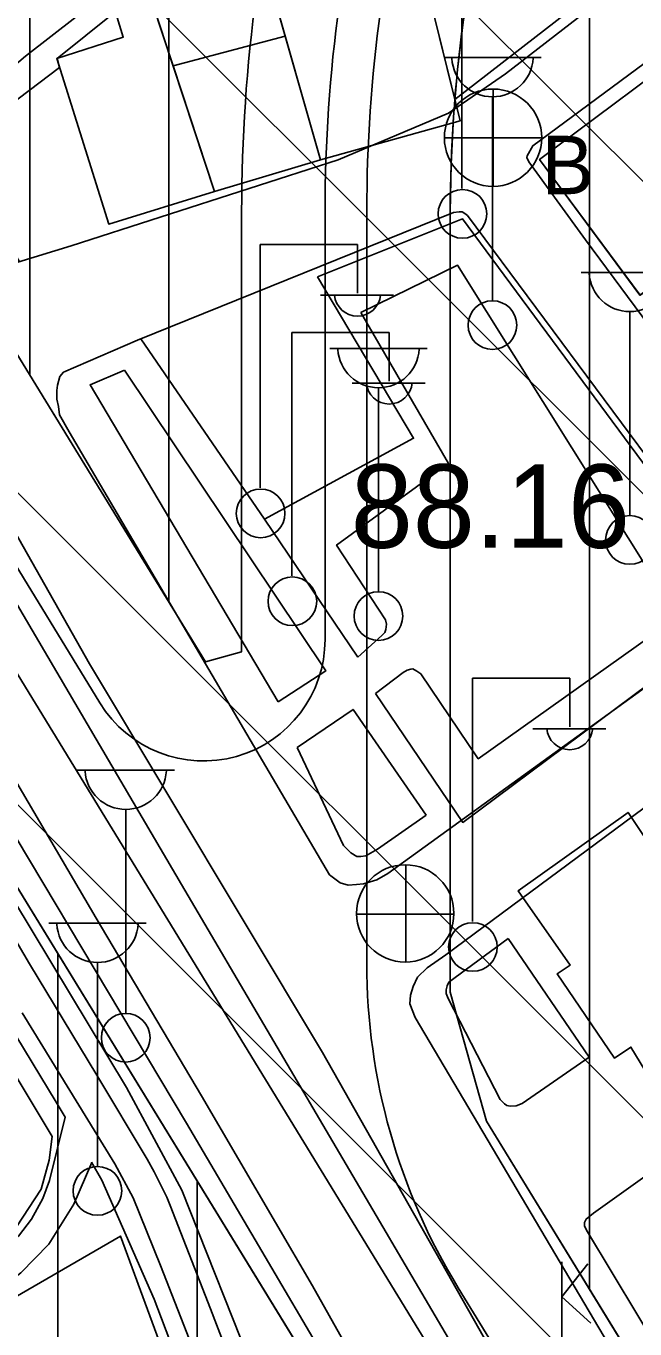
# Model space of a CAD drawing. Extents: x 417995 to 421451, y 4454518 to 4458015.
# Drawn here: x 420898.3 to 420942.1, y 4457587.2 to 4457680.9 of the extents above; entities that cross this region are included whole.
import ezdxf

# ---------------------------------------------------------------- set-up
doc = ezdxf.new("R2010")
doc.units = 0
for name, color, linetype in [('ADAKENARI', 7, 'Continuous'), ('B_Betonzemin', 7, 'Continuous'), ('B_Mesken', 7, 'Continuous'), ('KALDIRIM', 7, 'Continuous'), ('O_Park_Bahce', 7, 'Continuous'), ('PL_KON_MEV_250', 7, 'Continuous'), ('S_Cad_Sok_Lambasi', 7, 'Continuous'), ('S_Elektrik_Diregi', 7, 'Continuous'), ('S_Kara_Demy_Trafik_Sinyal', 7, 'Continuous'), ('S_Rogar_Kapagi', 7, 'Continuous'), ('S_Rogar_Kapagi_Buski', 7, 'Continuous'), ('Sinir_Duvar_tek_tarafa_ait', 7, 'Continuous'), ('Sinir_Tel_bir_taraf', 7, 'Continuous'), ('SN_TR_SIVILASMA', 7, 'Continuous'), ('TR_ORTAYOGUNKONUT', 7, 'Continuous'), ('Y_Kot_Noktasi', 7, 'Continuous'), ('Yol_Kaldirim_kenari_bordurtasi', 7, 'Continuous'), ('Yol_Kos_Yur_Parkuru', 7, 'Continuous'), ('Yol_Sose', 7, 'Continuous')]:
    doc.layers.add(name, color=color, linetype=linetype)

msp = doc.modelspace()

# ---------------------------------------------------------------- linework, layer by layer
at = {"layer": 'ADAKENARI'}
for p, q in [((420798.625, 4457780.776), (420925.782, 4457573.076)), ((420911.206, 4457635.189), (420822.228, 4457780.526)), ((420913.817, 4457667.572), (420913.817, 4457635.925)), ((420928.817, 4457611.424), (420928.817, 4457667.572)), ((420913.817, 4457635.925), (420911.206, 4457635.189)), ((420931.427, 4457602.159), (420928.817, 4457611.424)), ((420944.522, 4457580.771), (420931.427, 4457602.159))]:
    msp.add_line(p, q, dxfattribs=at)
for radius in [115.72, 100.72]:
    msp.add_arc((421029.536, 4457667.572), radius, 164.43542, 180, dxfattribs=at)
at = {"layer": 'B_Betonzemin'}
for points in [[(420906.56, 4457658.44), (420915.454, 4457645.453)], [(420916.441, 4457632.323), (420919.869, 4457634.542), (420905.387, 4457656.172)], [(420917.817, 4457629.03), (420921.824, 4457631.777), (420927.091, 4457624.171)], [(420932.969, 4457615.29), (420938.813, 4457606.769), (420933.976, 4457603.421)], [(420939.128, 4457595.54), (420944.138, 4457599.142), (420953.121, 4457585.618)]]:
    msp.add_lwpolyline(points, dxfattribs=at)
at = {"layer": 'B_Mesken'}
for points in [[(420925.014, 4457686.467), (420924.732, 4457695.634), (420927.473, 4457697.741), (420938.93, 4457683.246), (420929.156, 4457675.653), (420926.382, 4457686.834)], [(420928.368, 4457696.609), (420938.931, 4457683.246), (420929.156, 4457675.653), (420926.382, 4457686.834), (420925.014, 4457686.467), (420924.732, 4457695.634), (420927.473, 4457697.741)], [(420919.475, 4457671.3), (420929.537, 4457674.119), (420926.382, 4457686.834), (420915.864, 4457684.013)], [(420929.156, 4457675.653), (420929.537, 4457674.119), (420919.475, 4457671.3), (420916.943, 4457680.214), (420915.864, 4457684.013), (420925.014, 4457686.467), (420926.382, 4457686.834)], [(420911.854, 4457669.039), (420904.259, 4457666.687), (420900.524, 4457678.604), (420905.304, 4457680.133), (420904.86, 4457681.548), (420907.437, 4457682.493)], [(420908.889, 4457678.07), (420911.854, 4457669.039), (420904.259, 4457666.687), (420900.524, 4457678.604), (420905.304, 4457680.133), (420904.86, 4457681.548), (420907.437, 4457682.493)], [(420908.889, 4457678.07), (420916.943, 4457680.214), (420919.475, 4457671.3), (420911.854, 4457669.039)], [(420908.889, 4457678.07), (420916.943, 4457680.214), (420919.475, 4457671.3), (420911.854, 4457669.039)], [(420951.079, 4457668.101), (420951.949, 4457667.086), (420949.548, 4457665.303), (420950.058, 4457664.543), (420947.368, 4457662.543), (420946.144, 4457664.239), (420942.459, 4457661.567), (420935.239, 4457671.343), (420943.324, 4457677.386)], [(420951.08, 4457668.101), (420951.949, 4457667.086), (420949.548, 4457665.303), (420950.058, 4457664.543), (420947.445, 4457662.6), (420947.368, 4457662.543), (420946.144, 4457664.239), (420942.46, 4457661.567), (420935.239, 4457671.344), (420943.324, 4457677.386)], [(420951.927, 4457609.252), (420944.223, 4457603.495), (420941.808, 4457607.487), (420940.626, 4457606.688), (420936.497, 4457612.744), (420937.434, 4457613.366), (420933.706, 4457618.724), (420941.602, 4457624.36), (420945.127, 4457619.075), (420947.936, 4457615.433), (420949.336, 4457613.002)], [(420951.927, 4457609.252), (420944.223, 4457603.495), (420941.808, 4457607.487), (420940.626, 4457606.688), (420936.497, 4457612.745), (420937.435, 4457613.366), (420933.706, 4457618.724), (420941.602, 4457624.36), (420945.127, 4457619.075), (420947.936, 4457615.433), (420949.336, 4457613.002)]]:
    msp.add_lwpolyline(points, close=True, dxfattribs=at)
at = {"layer": 'KALDIRIM'}
for p, q in [((420808.066, 4457780.676), (420928.297, 4457584.289)), ((420903.631, 4457632.24), (420812.787, 4457780.626)), ((420919.817, 4457667.572), (420919.817, 4457636.801)), ((420922.817, 4457613.491), (420922.817, 4457667.572)), ((420937.145, 4457577.498), (420929.389, 4457590.166))]:
    msp.add_line(p, q, dxfattribs=at)
for centre, radius, start, end in [((421029.536, 4457667.572), 109.72, 164.43542, 180), ((421029.536, 4457667.572), 106.72, 164.43542, 180), ((420911.081, 4457636.801), 8.735, 211.47559, 0), ((420967.488, 4457613.491), 44.671, 180, 211.47559)]:
    msp.add_arc(centre, radius, start, end, dxfattribs=at)
at = {"layer": 'O_Park_Bahce'}
for points in [[(420943.686, 4457640.786), (420929.344, 4457663.722), (420922.388, 4457660.32)], [(420922.388, 4457660.32), (420928.685, 4457649.471), (420920.648, 4457643.594), (420924.172, 4457638.215), (420924.229, 4457637.899), (420924.186, 4457637.53), (420924.104, 4457637.315), (420923.891, 4457637.081), (420922.183, 4457635.537)], [(420923.435, 4457632.912), (420925.421, 4457634.439), (420925.73, 4457634.594), (420925.971, 4457634.675), (420926.134, 4457634.682), (420926.423, 4457634.534), (420926.7, 4457634.342), (420930.824, 4457628.231), (420944.332, 4457637.823)], [(420888.123, 4457584.173), (420896.619, 4457588.956), (420905.102, 4457593.89), (420910.157, 4457580.144), (420912.07, 4457573.458), (420912.344, 4457570.915), (420912.489, 4457569.087), (420912.425, 4457567.279), (420909.452, 4457558.497)]]:
    msp.add_lwpolyline(points, dxfattribs=at)
at = {"layer": 'PL_KON_MEV_250'}
for points in [[(420777.385, 4457488.045), (420795.756, 4457494.083), (420799.64, 4457495.419), (420803.486, 4457496.861), (420807.291, 4457498.407), (420811.052, 4457500.057), (420814.767, 4457501.809), (420818.432, 4457503.663), (420822.045, 4457505.616), (420825.603, 4457507.667), (420924.095, 4457566.256), (420925.782, 4457573.076), (420798.625, 4457780.776)], [(420822.228, 4457780.526), (420911.206, 4457635.189), (420913.817, 4457635.925), (420913.817, 4457667.572)], [(420957.85, 4457779.093), (420955.92, 4457778.642), (420932.51, 4457694.597), (420931.649, 4457691.288), (420930.9, 4457687.951), (420930.265, 4457684.59), (420929.744, 4457681.21), (420929.339, 4457677.814), (420929.049, 4457674.407), (420928.875, 4457670.991), (420928.817, 4457667.572), (420928.817, 4457611.424), (420931.427, 4457602.159), (420944.522, 4457580.771), (420951.007, 4457579.667), (421060.317, 4457668.842)]]:
    msp.add_lwpolyline(points, dxfattribs=at)
msp.add_arc((421029.536, 4457667.572), 115.72, 164.43542, 180, dxfattribs=at)
at = {"layer": 'S_Cad_Sok_Lambasi'}
for p, q in [((420928.351, 4457678.668), (420935.351, 4457678.668)), ((420931.851, 4457661.167), (420931.851, 4457675.843)), ((420938.23, 4457663.214), (420945.23, 4457663.214)), ((420941.73, 4457645.714), (420941.73, 4457660.389)), ((420920.156, 4457657.74), (420927.156, 4457657.74)), ((420923.656, 4457640.24), (420923.656, 4457654.915)), ((420901.98, 4457627.405), (420908.98, 4457627.405)), ((420905.48, 4457609.905), (420905.48, 4457624.581)), ((420899.95, 4457616.392), (420906.95, 4457616.392)), ((420903.45, 4457598.892), (420903.45, 4457613.567))]:
    msp.add_line(p, q, dxfattribs=at)
for centre in [(420931.851, 4457659.417), (420941.73, 4457643.964), (420923.656, 4457638.49), (420905.48, 4457608.155), (420903.45, 4457597.142)]:
    msp.add_circle(centre, 1.75, dxfattribs=at)
for centre in [(420931.851, 4457678.772), (420941.73, 4457663.318), (420923.656, 4457657.844), (420905.48, 4457627.51), (420903.45, 4457616.496)]:
    msp.add_arc(centre, 2.929, 183.298, 356.90719, dxfattribs=at)
at = {"layer": 'S_Elektrik_Diregi'}
for p, q in [((420929.659, 4457669.259), (420929.659, 4457686.759)), ((420915.146, 4457647.712), (420915.146, 4457665.212)), ((420915.146, 4457665.212), (420922.146, 4457665.212)), ((420922.146, 4457661.712), (420922.146, 4457665.212)), ((420919.486, 4457661.572), (420924.736, 4457661.572)), ((420917.428, 4457641.386), (420917.428, 4457658.886)), ((420917.428, 4457658.886), (420924.428, 4457658.886)), ((420924.428, 4457655.386), (420924.428, 4457658.886)), ((420921.768, 4457655.246), (420927.018, 4457655.246)), ((420930.405, 4457616.518), (420930.405, 4457634.018)), ((420930.405, 4457634.018), (420937.405, 4457634.018)), ((420937.405, 4457630.518), (420937.405, 4457634.018)), ((420934.745, 4457630.378), (420939.995, 4457630.378))]:
    msp.add_line(p, q, dxfattribs=at)
for centre in [(420929.695, 4457667.424), (420915.182, 4457645.877), (420917.464, 4457639.551), (420930.441, 4457614.683)]:
    msp.add_circle(centre, 1.75, dxfattribs=at)
for centre in [(420922.147, 4457661.725), (420924.429, 4457655.399), (420937.406, 4457630.531)]:
    msp.add_arc(centre, 1.658, 184.83843, 355.14641, dxfattribs=at)
at = {"layer": 'S_Kara_Demy_Trafik_Sinyal'}
for p, q in [((420936.842, 4457574.538), (420936.842, 4457592.038)), ((420938.697, 4457591.885), (420936.842, 4457589.505)), ((420936.842, 4457589.505), (420938.913, 4457587.634))]:
    msp.add_line(p, q, dxfattribs=at)
at = {"layer": 'S_Rogar_Kapagi'}
for p, q in [((420925.631, 4457613.568), (420925.631, 4457620.568)), ((420922.061, 4457617.033), (420929.061, 4457617.033))]:
    msp.add_line(p, q, dxfattribs=at)
msp.add_circle((420925.578, 4457617.097), 3.5, dxfattribs=at)
at = {"layer": 'S_Rogar_Kapagi_Buski'}
for p, q in [((420931.892, 4457676.401), (420931.892, 4457669.401)), ((420928.392, 4457672.901), (420935.392, 4457672.901))]:
    msp.add_line(p, q, dxfattribs=at)
msp.add_circle((420931.892, 4457672.901), 3.5, dxfattribs=at)
at = {"layer": 'Sinir_Duvar_tek_tarafa_ait'}
for points in [[(420919.275, 4457662.885), (420929.692, 4457667.07), (420950.405, 4457639.067), (420929.717, 4457623.644), (420923.435, 4457632.912)], [(420922.183, 4457635.537), (420915.454, 4457645.453)], [(420887.369, 4457622.401), (420900.192, 4457601.042), (420899.971, 4457599.34), (420899.403, 4457597.26), (420897.624, 4457594.558), (420895.592, 4457592.652), (420893.867, 4457591.511), (420891.968, 4457590.617), (420890.336, 4457590.273), (420888.82, 4457590.134), (420886.991, 4457590.209), (420884.901, 4457590.69), (420884.415, 4457590.924), (420880.289, 4457597.033)]]:
    msp.add_lwpolyline(points, dxfattribs=at)
at = {"layer": 'Sinir_Tel_bir_taraf'}
msp.add_lwpolyline([(420915.454, 4457645.453), (420926.183, 4457651.284), (420919.275, 4457662.885)], dxfattribs=at)
at = {"layer": 'SN_TR_SIVILASMA'}
for p, q in [((421289.702, 4457232.914), (420741.233, 4457781.383)), ((421289.934, 4457255.133), (420763.924, 4457781.143)), ((421290.397, 4457299.571), (420809.305, 4457780.663)), ((421290.629, 4457321.79), (420831.996, 4457780.423))]:
    msp.add_line(p, q, dxfattribs=at)
at = {"layer": 'TR_ORTAYOGUNKONUT'}
for p, q in [((420898.591, 4457655.795), (420898.591, 4457779.719)), ((420908.591, 4457639.461), (420908.591, 4457779.613)), ((420938.817, 4457590.089), (420938.817, 4457717.239)), ((420928.817, 4457611.424), (420928.817, 4457667.572)), ((420900.61, 4457552.286), (420900.61, 4457614.192)), ((420910.61, 4457558.234), (420910.61, 4457597.858))]:
    msp.add_line(p, q, dxfattribs=at)
msp.add_lwpolyline([(420822.228, 4457780.526), (420911.206, 4457635.189), (420913.817, 4457635.925), (420913.817, 4457667.572)], dxfattribs=at)
msp.add_arc((421029.536, 4457667.572), 115.72, 164.43542, 180, dxfattribs=at)
at = {"layer": 'Yol_Kaldirim_kenari_bordurtasi'}
for points in [[(420820.886, 4457749.351), (420831.546, 4457731.951), (420847.849, 4457705.467), (420862.86, 4457680.763), (420875.622, 4457659.376), (420891.984, 4457631.935), (420909.852, 4457602.011), (420925.303, 4457575.722), (420926.377, 4457573.57), (420926.487, 4457573.145), (420926.554, 4457572.699), (420926.525, 4457572.284), (420926.49, 4457571.789), (420926.455, 4457571.315), (420925.526, 4457568.371), (420921.966, 4457561.846), (420919.964, 4457558.405), (420919.177, 4457557.711), (420918.255, 4457557.264), (420917.647, 4457557.142), (420915.38, 4457557.456)], [(420946.545, 4457716.473), (420941.939, 4457721.323), (420941.774, 4457721.33), (420941.667, 4457721.281), (420936.558, 4457712.535), (420937.339, 4457711.904), (420931.434, 4457704.38), (420928.135, 4457700.226), (420923.28, 4457696.045), (420916.571, 4457690.578), (420906.746, 4457683.583), (420900.546, 4457678.611), (420900.73, 4457677.947), (420896.343, 4457674.642), (420893.604, 4457671.993), (420893.508, 4457671.815), (420893.527, 4457671.4), (420893.663, 4457671.159), (420897.833, 4457663.976)], [(420905.387, 4457656.172), (420902.925, 4457655.125), (420916.441, 4457632.323)], [(420927.091, 4457624.171), (420923.591, 4457621.715), (420922.752, 4457621.236), (420922.382, 4457621.202), (420922.099, 4457621.187), (420921.672, 4457621.458), (420921.143, 4457621.993), (420917.817, 4457629.03)], [(420933.976, 4457603.421), (420933.56, 4457603.258), (420933.126, 4457603.226), (420932.878, 4457603.286), (420932.708, 4457603.41), (420932.403, 4457603.71), (420928.669, 4457610.987), (420928.527, 4457611.326), (420928.524, 4457611.608), (420928.586, 4457611.899), (420928.723, 4457612.145), (420932.969, 4457615.29)], [(420953.121, 4457585.618), (420948.069, 4457581.647), (420947.488, 4457581.455), (420947.15, 4457581.398), (420946.848, 4457581.471), (420946.462, 4457581.665), (420945.994, 4457582.035), (420938.617, 4457594.324), (420938.473, 4457594.621), (420938.458, 4457594.861), (420938.595, 4457595.107), (420939.128, 4457595.54)]]:
    msp.add_lwpolyline(points, dxfattribs=at)
at = {"layer": 'Yol_Kos_Yur_Parkuru'}
for points in [[(420901.124, 4457602.433), (420900.48, 4457603.531), (420892.927, 4457615.96), (420880.863, 4457635.915), (420866.961, 4457658.919), (420858.928, 4457672.33), (420846.659, 4457692.445)], [(420859.245, 4457681.205), (420869.011, 4457664.975), (420883.45, 4457641.075), (420894.715, 4457622.546), (420905.536, 4457604.569), (420909.513, 4457597.18), (420914.95, 4457583.478), (420917.738, 4457576.2), (420918.488, 4457570.582), (420918.713, 4457568.093), (420918.545, 4457566.51), (420916.24, 4457560.114)], [(420901.124, 4457602.433), (420900.006, 4457597.895), (420899.519, 4457596.594), (420898.7, 4457595.104), (420897.761, 4457593.876), (420896.83, 4457592.912), (420895.879, 4457591.949), (420894.915, 4457591.184), (420894.009, 4457590.645), (420892.99, 4457590.203), (420891.829, 4457590.007), (420889.006, 4457589.693), (420884.813, 4457590.102), (420884.46, 4457590.902)], [(420885.445, 4457588.219), (420889.644, 4457587.767), (420891.489, 4457587.859), (420893.402, 4457588.248), (420894.754, 4457588.897), (420896.147, 4457589.853), (420897.951, 4457591.253), (420899.962, 4457593.306), (420901.757, 4457596.191), (420903.034, 4457599.175)], [(420915.38, 4457557.456), (420914.784, 4457556.317), (420914.404, 4457556.11), (420913.561, 4457555.82), (420912.91, 4457555.88), (420911.983, 4457556.181), (420911.269, 4457556.849), (420911.032, 4457557.751), (420910.995, 4457558.348), (420912.156, 4457562.961), (420913.526, 4457567.457), (420913.594, 4457567.829), (420913.601, 4457568.464), (420912.939, 4457574.582), (420910.563, 4457581.309), (420907.523, 4457589.35), (420903.775, 4457597.913), (420903.015, 4457599.209)]]:
    msp.add_lwpolyline(points, dxfattribs=at)
at = {"layer": 'Yol_Sose'}
for points in [[(420897.73, 4457663.944), (420895.108, 4457664.148), (420894.564, 4457664.317), (420894.023, 4457664.707), (420893.704, 4457665.028), (420892.921, 4457666.309), (420891.511, 4457669.842), (420891.452, 4457670.552), (420891.486, 4457671.145), (420891.6, 4457671.835), (420891.767, 4457672.713), (420892.107, 4457673.399), (420892.299, 4457673.707), (420898.279, 4457678.761), (420922.824, 4457697.858)], [(420938.532, 4457665.543), (420934.463, 4457671.162), (420934.332, 4457671.489), (420934.347, 4457671.608), (420934.751, 4457672.326), (420965.116, 4457694.82), (420965.305, 4457694.826), (420965.606, 4457694.796), (420982.289, 4457674.228), (420988.781, 4457666.515), (420988.841, 4457666.44), (420981.845, 4457660.779), (420982.907, 4457659.586), (420975.335, 4457653.238), (420973.77, 4457654.885), (420964.191, 4457646.91), (420956.608, 4457641.417), (420956.533, 4457641.395), (420956.48, 4457641.384), (420956.447, 4457641.384)], [(420949.801, 4457690.696), (420932.8, 4457677.49), (420928.695, 4457674.67), (420920.751, 4457671.299), (420901.551, 4457665.133)], [(420906.329, 4457658.346), (420929.046, 4457667.523), (420929.46, 4457667.578), (420929.677, 4457667.562), (420929.859, 4457667.46), (420930.05, 4457667.303), (420949.698, 4457640.833)], [(420956.447, 4457641.384), (420945.138, 4457656.653), (420938.532, 4457665.543)], [(420901.551, 4457665.133), (420897.73, 4457663.944)], [(420943.672, 4457580.227), (420926.298, 4457609.619), (420925.911, 4457610.585), (420925.95, 4457611.214), (420926.141, 4457611.839), (420926.464, 4457612.505), (420927.155, 4457613.182), (420928.506, 4457614.126), (420991.36, 4457660.734), (420992.156, 4457661.236), (420992.861, 4457661.567), (420993.254, 4457661.622), (420993.71, 4457661.589), (420994.139, 4457661.405), (420994.759, 4457660.998), (421002.796, 4457648.874)], [(420933.401, 4457578.478), (420936.386, 4457573.411), (420936.629, 4457573.197), (420936.823, 4457573.123), (420937.098, 4457573.071), (420937.308, 4457573.067), (420937.496, 4457573.079), (420937.92, 4457573.216), (420938.188, 4457573.39), (420938.236, 4457573.509), (420938.272, 4457573.848), (420938.226, 4457574.241), (420919.628, 4457607.103), (420902.884, 4457635.053), (420888.236, 4457660.928)], [(420950.647, 4457639.005), (420924.319, 4457619.975), (420923.534, 4457619.505), (420922.582, 4457619.225), (420922.07, 4457619.172), (420921.482, 4457619.132), (420920.889, 4457619.299), (420920.144, 4457619.883), (420901.421, 4457651.75), (420900.716, 4457652.963), (420900.645, 4457653.573), (420900.529, 4457654.097), (420900.524, 4457654.706), (420900.579, 4457655.096), (420900.748, 4457655.722), (420901.017, 4457656.041), (420906.329, 4457658.346)], [(420894.36, 4457644.912), (420909.732, 4457618.778)], [(420925.662, 4457578.265), (420918.92, 4457590.312), (420910.927, 4457603.965), (420903.358, 4457616.749), (420887.861, 4457643.18)], [(420914.223, 4457581.777), (420911.566, 4457588.643), (420908.673, 4457596.094), (420908.438, 4457596.679), (420907.518, 4457598.509), (420907.023, 4457599.431), (420903.413, 4457605.474), (420898.553, 4457613.473), (420893.48, 4457622.1)], [(420909.732, 4457618.778), (420933.401, 4457578.478)], [(420898.043, 4457609.95), (420904.695, 4457599.089), (420906.007, 4457596.632), (420907.974, 4457591.774), (420911.494, 4457582.766)]]:
    msp.add_lwpolyline(points, dxfattribs=at)

# ---------------------------------------------------------------- texts
at = {"layer": 'S_Rogar_Kapagi_Buski'}
msp.add_text('B', height=4.2, dxfattribs=at).set_placement((420935.392, 4457668.837))
at = {"layer": 'Y_Kot_Noktasi'}
msp.add_text('88.16', height=6, dxfattribs=at).set_placement((420921.662, 4457643.399))

doc.saveas('drawing.dxf')
